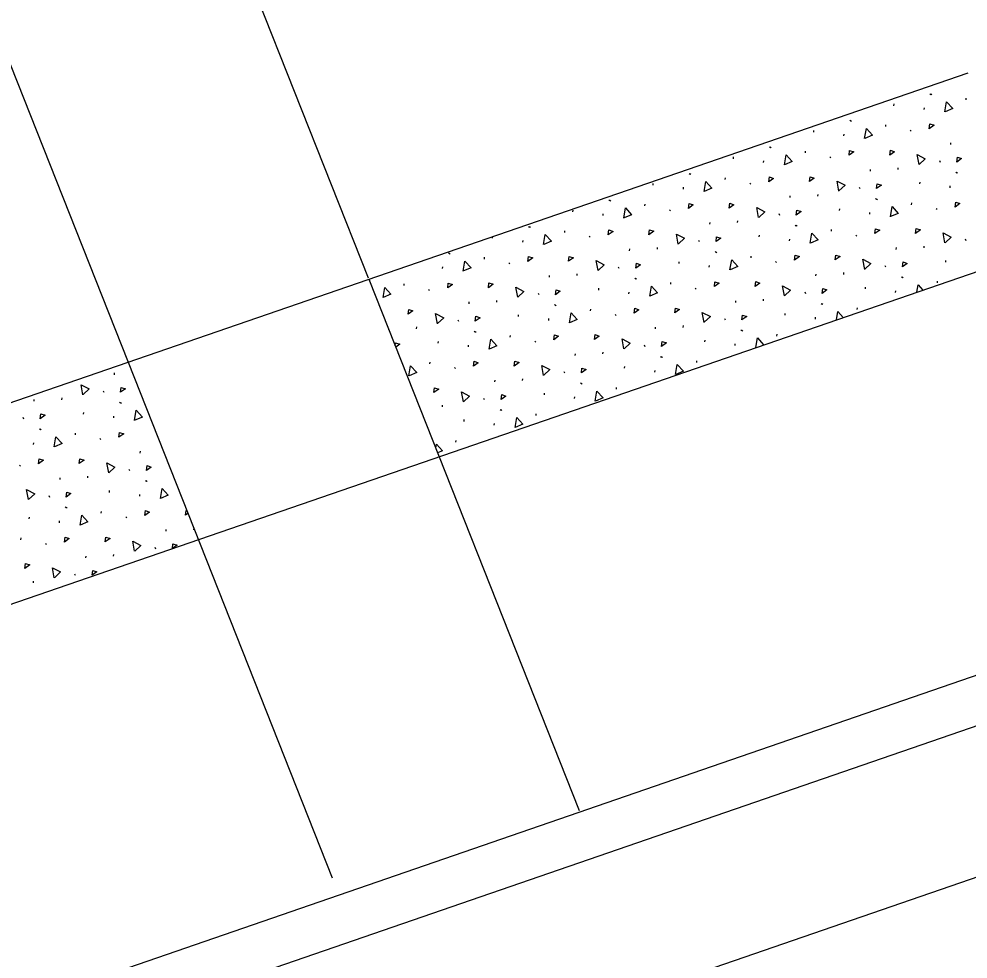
# Model space of a CAD drawing. Extents: x 2338610 to 2351914, y 366540 to 376484.
# Drawn here: x 2348597.13 to 2348626.97, y 367624.64 to 367654.2 of the extents above; entities that cross this region are included whole.
import ezdxf

# ---------------------------------------------------------------- set-up
doc = ezdxf.new("R2010")
doc.units = 0
for name, color, linetype in [('RD_HC_Cl', 7, 'Continuous'), ('RD_PD_ConcMed', 7, 'Continuous'), ('RD_PD_Final_LnLine', 7, 'Continuous'), ('RD_PD_Final_TrvlWay', 7, 'Continuous'), ('RD_PD_FOC', 7, 'Continuous'), ('RD_PD_SW', 7, 'Continuous')]:
    doc.layers.add(name, color=color, linetype=linetype)

msp = doc.modelspace()

# ---------------------------------------------------------------- linework, layer by layer
at = {"layer": 'RD_HC_Cl'}
msp.add_arc((2347533.93, 370355.677), 2880.79, 281.440729, 295.940729, dxfattribs=at)
at = {"layer": 'RD_PD_ConcMed'}
for p, q in [((2348625.776, 367651.851), (2348625.807, 367651.827)), ((2348625.801, 367651.846), (2348625.832, 367651.822)), ((2348624.643, 367651.477), (2348624.648, 367651.531)), ((2348626.909, 367651.658), (2348626.915, 367651.713)), ((2348625.594, 367651.358), (2348625.599, 367651.412)), ((2348623.251, 367651.017), (2348623.283, 367650.993)), ((2348623.277, 367651.012), (2348623.308, 367650.988)), ((2348622.118, 367650.643), (2348622.124, 367650.697)), ((2348624.385, 367650.824), (2348624.39, 367650.879)), ((2348625.155, 367650.705), (2348625.187, 367650.68)), ((2348623.07, 367650.524), (2348623.075, 367650.578)), ((2348626.427, 367650.254), (2348626.432, 367650.308)), ((2348620.727, 367650.183), (2348620.759, 367650.159)), ((2348620.752, 367650.178), (2348620.784, 367650.153)), ((2348621.861, 367649.99), (2348621.866, 367650.044)), ((2348619.594, 367649.809), (2348619.599, 367649.863)), ((2348620.545, 367649.69), (2348620.551, 367649.744)), ((2348622.631, 367649.87), (2348622.662, 367649.846)), ((2348626.071, 367649.75), (2348626.092, 367649.704)), ((2348623.902, 367649.42), (2348623.908, 367649.474)), ((2348624.775, 367649.468), (2348624.78, 367649.523)), ((2348618.203, 367649.349), (2348618.234, 367649.324)), ((2348618.228, 367649.344), (2348618.259, 367649.319)), ((2348619.336, 367649.156), (2348619.342, 367649.21)), ((2348626.589, 367649.39), (2348626.621, 367649.365)), ((2348626.614, 367649.385), (2348626.646, 367649.36)), ((2348617.07, 367648.975), (2348617.075, 367649.029)), ((2348618.021, 367648.856), (2348618.026, 367648.91)), ((2348620.106, 367649.036), (2348620.138, 367649.012)), ((2348623.547, 367648.916), (2348623.568, 367648.87)), ((2348625.456, 367649.015), (2348625.462, 367649.07)), ((2348626.407, 367648.896), (2348626.413, 367648.951)), ((2348615.678, 367648.515), (2348615.71, 367648.49)), ((2348615.703, 367648.51), (2348615.735, 367648.485)), ((2348621.378, 367648.585), (2348621.383, 367648.64)), ((2348622.25, 367648.634), (2348622.256, 367648.688)), ((2348624.065, 367648.556), (2348624.096, 367648.531)), ((2348624.09, 367648.551), (2348624.121, 367648.526)), ((2348616.812, 367648.322), (2348616.817, 367648.376)), ((2348622.932, 367648.181), (2348622.937, 367648.236)), ((2348625.198, 367648.362), (2348625.204, 367648.417)), ((2348625.969, 367648.243), (2348626, 367648.218)), ((2348614.545, 367648.141), (2348614.551, 367648.195)), ((2348615.497, 367648.022), (2348615.502, 367648.076)), ((2348617.582, 367648.202), (2348617.614, 367648.178)), ((2348621.023, 367648.082), (2348621.044, 367648.036)), ((2348623.883, 367648.062), (2348623.888, 367648.117)), ((2348613.154, 367647.681), (2348613.186, 367647.656)), ((2348613.179, 367647.676), (2348613.211, 367647.651)), ((2348618.853, 367647.751), (2348618.859, 367647.806)), ((2348619.726, 367647.8), (2348619.731, 367647.854)), ((2348621.541, 367647.722), (2348621.572, 367647.697)), ((2348621.566, 367647.716), (2348621.597, 367647.692)), ((2348612.021, 367647.306), (2348612.026, 367647.361)), ((2348614.288, 367647.488), (2348614.293, 367647.542)), ((2348615.058, 367647.368), (2348615.089, 367647.343)), ((2348620.407, 367647.347), (2348620.413, 367647.402)), ((2348622.674, 367647.528), (2348622.679, 367647.583)), ((2348623.444, 367647.409), (2348623.476, 367647.384)), ((2348612.972, 367647.187), (2348612.978, 367647.242)), ((2348617.202, 367646.966), (2348617.207, 367647.02)), ((2348618.498, 367647.247), (2348618.519, 367647.202)), ((2348621.359, 367647.228), (2348621.364, 367647.283)), ((2348625.588, 367647.006), (2348625.593, 367647.061)), ((2348626.885, 367647.288), (2348626.906, 367647.242)), ((2348610.63, 367646.847), (2348610.661, 367646.822)), ((2348610.655, 367646.842), (2348610.686, 367646.817)), ((2348616.329, 367646.917), (2348616.335, 367646.972)), ((2348619.016, 367646.887), (2348619.048, 367646.863)), ((2348619.041, 367646.882), (2348619.073, 367646.858)), ((2348620.15, 367646.694), (2348620.155, 367646.749)), ((2348624.716, 367646.958), (2348624.721, 367647.012)), ((2348609.497, 367646.472), (2348609.499, 367646.493)), ((2348611.763, 367646.654), (2348611.769, 367646.708)), ((2348612.533, 367646.534), (2348612.565, 367646.509)), ((2348617.883, 367646.513), (2348617.888, 367646.567)), ((2348618.834, 367646.394), (2348618.84, 367646.448)), ((2348620.92, 367646.575), (2348620.951, 367646.55)), ((2348624.36, 367646.454), (2348624.381, 367646.408)), ((2348626.27, 367646.554), (2348626.275, 367646.608)), ((2348610.448, 367646.353), (2348610.453, 367646.408)), ((2348613.805, 367646.083), (2348613.81, 367646.138)), ((2348614.677, 367646.132), (2348614.683, 367646.186)), ((2348615.974, 367646.413), (2348615.995, 367646.368)), ((2348622.191, 367646.124), (2348622.197, 367646.178)), ((2348623.064, 367646.172), (2348623.069, 367646.227)), ((2348608.132, 367646.007), (2348608.162, 367645.983)), ((2348609.239, 367645.819), (2348609.244, 367645.874)), ((2348616.492, 367646.053), (2348616.523, 367646.029)), ((2348616.517, 367646.048), (2348616.548, 367646.024)), ((2348617.625, 367645.86), (2348617.631, 367645.915)), ((2348624.878, 367646.094), (2348624.91, 367646.069)), ((2348624.903, 367646.089), (2348624.935, 367646.064)), ((2348626.012, 367645.901), (2348626.017, 367645.955)), ((2348610.009, 367645.7), (2348610.041, 367645.675)), ((2348613.449, 367645.579), (2348613.47, 367645.534)), ((2348615.359, 367645.679), (2348615.364, 367645.733)), ((2348616.31, 367645.56), (2348616.315, 367645.614)), ((2348618.396, 367645.741), (2348618.427, 367645.716)), ((2348621.836, 367645.62), (2348621.857, 367645.574)), ((2348623.745, 367645.72), (2348623.751, 367645.774)), ((2348624.696, 367645.601), (2348624.702, 367645.655)), ((2348611.28, 367645.249), (2348611.286, 367645.303)), ((2348612.153, 367645.298), (2348612.158, 367645.352)), ((2348619.667, 367645.29), (2348619.672, 367645.344)), ((2348620.539, 367645.338), (2348620.545, 367645.393)), ((2348622.354, 367645.26), (2348622.385, 367645.235)), ((2348622.379, 367645.255), (2348622.41, 367645.23)), ((2348613.967, 367645.219), (2348613.999, 367645.195)), ((2348613.992, 367645.214), (2348614.024, 367645.189)), ((2348615.101, 367645.026), (2348615.106, 367645.08)), ((2348621.221, 367644.885), (2348621.226, 367644.94)), ((2348623.487, 367645.067), (2348623.493, 367645.121)), ((2348610.925, 367644.745), (2348610.946, 367644.699)), ((2348612.834, 367644.845), (2348612.84, 367644.899)), ((2348613.786, 367644.726), (2348613.791, 367644.78)), ((2348615.871, 367644.906), (2348615.903, 367644.882)), ((2348619.312, 367644.786), (2348619.333, 367644.74)), ((2348622.172, 367644.766), (2348622.177, 367644.821)), ((2348608.757, 367644.429), (2348608.761, 367644.469)), ((2348609.628, 367644.464), (2348609.634, 367644.518)), ((2348611.443, 367644.385), (2348611.475, 367644.36)), ((2348611.468, 367644.38), (2348611.5, 367644.355)), ((2348617.143, 367644.456), (2348617.148, 367644.51)), ((2348618.015, 367644.504), (2348618.02, 367644.559)), ((2348619.83, 367644.426), (2348619.861, 367644.401)), ((2348619.855, 367644.421), (2348619.886, 367644.396)), ((2348610.31, 367644.011), (2348610.315, 367644.065)), ((2348612.577, 367644.192), (2348612.582, 367644.246)), ((2348613.347, 367644.072), (2348613.378, 367644.048)), ((2348618.696, 367644.051), (2348618.702, 367644.106)), ((2348620.963, 367644.233), (2348620.969, 367644.287)), ((2348611.261, 367643.892), (2348611.267, 367643.946)), ((2348616.787, 367643.952), (2348616.808, 367643.906)), ((2348619.648, 367643.932), (2348619.653, 367643.987)), ((2348614.618, 367643.621), (2348614.624, 367643.676)), ((2348615.491, 367643.67), (2348615.496, 367643.724)), ((2348617.305, 367643.592), (2348617.337, 367643.567)), ((2348617.33, 367643.587), (2348617.362, 367643.562)), ((2348618.439, 367643.398), (2348618.444, 367643.453)), ((2348610.052, 367643.358), (2348610.058, 367643.412)), ((2348610.822, 367643.238), (2348610.854, 367643.214)), ((2348616.172, 367643.217), (2348616.178, 367643.272)), ((2348617.123, 367643.098), (2348617.129, 367643.153)), ((2348600.128, 367643.015), (2348600.134, 367643.07)), ((2348612.094, 367642.787), (2348612.099, 367642.842)), ((2348612.966, 367642.836), (2348612.972, 367642.89)), ((2348614.263, 367643.118), (2348614.284, 367643.072)), ((2348614.781, 367642.757), (2348614.812, 367642.733)), ((2348614.806, 367642.752), (2348614.837, 367642.728)), ((2348615.914, 367642.564), (2348615.92, 367642.619)), ((2348598.476, 367642.23), (2348598.482, 367642.284)), ((2348599.773, 367642.512), (2348599.794, 367642.466)), ((2348611.739, 367642.283), (2348611.759, 367642.238)), ((2348613.648, 367642.383), (2348613.653, 367642.438)), ((2348614.599, 367642.264), (2348614.604, 367642.318)), ((2348597.604, 367642.181), (2348597.609, 367642.236)), ((2348600.291, 367642.151), (2348600.322, 367642.127)), ((2348600.316, 367642.146), (2348600.348, 367642.122)), ((2348610.442, 367642.002), (2348610.447, 367642.056)), ((2348597.249, 367641.677), (2348597.27, 367641.632)), ((2348599.158, 367641.777), (2348599.163, 367641.831)), ((2348600.109, 367641.658), (2348600.114, 367641.712)), ((2348612.256, 367641.923), (2348612.288, 367641.899)), ((2348612.282, 367641.918), (2348612.313, 367641.894)), ((2348613.39, 367641.73), (2348613.395, 367641.785)), ((2348611.123, 367641.549), (2348611.129, 367641.603)), ((2348612.075, 367641.43), (2348612.08, 367641.484)), ((2348597.767, 367641.317), (2348597.798, 367641.293)), ((2348597.792, 367641.312), (2348597.823, 367641.288)), ((2348598.9, 367641.124), (2348598.906, 367641.179)), ((2348597.585, 367640.824), (2348597.59, 367640.878)), ((2348599.67, 367641.005), (2348599.702, 367640.98)), ((2348610.866, 367640.896), (2348610.871, 367640.951)), ((2348600.942, 367640.554), (2348600.947, 367640.608)), ((2348597.146, 367640.17), (2348597.177, 367640.146)), ((2348600.586, 367640.05), (2348600.607, 367640.004)), ((2348598.417, 367639.72), (2348598.423, 367639.774)), ((2348599.29, 367639.768), (2348599.295, 367639.823)), ((2348601.104, 367639.69), (2348601.136, 367639.665)), ((2348601.129, 367639.685), (2348601.161, 367639.66)), ((2348599.971, 367639.315), (2348599.977, 367639.37)), ((2348598.062, 367639.216), (2348598.083, 367639.17)), ((2348600.922, 367639.196), (2348600.928, 367639.251)), ((2348598.58, 367638.856), (2348598.611, 367638.831)), ((2348598.605, 367638.851), (2348598.637, 367638.826)), ((2348599.714, 367638.663), (2348599.719, 367638.717)), ((2348597.447, 367638.481), (2348597.452, 367638.536)), ((2348598.398, 367638.362), (2348598.403, 367638.417)), ((2348600.484, 367638.543), (2348600.515, 367638.518)), ((2348602.441, 367638.65), (2348602.362, 367638.594)), ((2348601.755, 367638.092), (2348601.76, 367638.146)), ((2348602.627, 367638.141), (2348602.63, 367638.17)), ((2348597.189, 367637.828), (2348597.195, 367637.883)), ((2348597.959, 367637.709), (2348597.991, 367637.684)), ((2348601.4, 367637.588), (2348601.421, 367637.542)), ((2348599.231, 367637.258), (2348599.236, 367637.312)), ((2348600.103, 367637.307), (2348600.109, 367637.361)), ((2348598.875, 367636.754), (2348598.896, 367636.708)), ((2348597.579, 367636.472), (2348597.584, 367636.527))]:
    msp.add_line(p, q, dxfattribs=at)
for points in [[(2348626.245, 367651.281), (2348626.298, 367651.597), (2348626.491, 367651.386), (2348626.25, 367651.283)], [(2348625.754, 367650.75), (2348625.774, 367650.903), (2348625.905, 367650.859), (2348625.754, 367650.75)], [(2348623.721, 367650.447), (2348623.774, 367650.763), (2348623.967, 367650.551), (2348623.726, 367650.449)], [(2348623.229, 367649.916), (2348623.249, 367650.069), (2348623.381, 367650.025), (2348623.229, 367649.916)], [(2348624.509, 367649.921), (2348624.529, 367650.074), (2348624.66, 367650.03), (2348624.509, 367649.921)], [(2348621.196, 367649.613), (2348621.25, 367649.928), (2348621.442, 367649.717), (2348621.202, 367649.614)], [(2348625.434, 367649.625), (2348625.376, 367649.94), (2348625.629, 367649.808), (2348625.438, 367649.629)], [(2348626.62, 367649.704), (2348626.64, 367649.856), (2348626.771, 367649.812), (2348626.62, 367649.704)], [(2348620.705, 367649.082), (2348620.725, 367649.235), (2348620.856, 367649.191), (2348620.705, 367649.082)], [(2348621.985, 367649.087), (2348622.005, 367649.24), (2348622.136, 367649.196), (2348621.985, 367649.087)], [(2348622.909, 367648.791), (2348622.852, 367649.106), (2348623.105, 367648.974), (2348622.914, 367648.795)], [(2348618.672, 367648.779), (2348618.725, 367649.094), (2348618.918, 367648.883), (2348618.677, 367648.78)], [(2348624.096, 367648.87), (2348624.115, 367649.022), (2348624.247, 367648.978), (2348624.096, 367648.87)], [(2348616.148, 367647.944), (2348616.201, 367648.26), (2348616.394, 367648.049), (2348616.153, 367647.946)], [(2348618.181, 367648.248), (2348618.2, 367648.401), (2348618.332, 367648.356), (2348618.181, 367648.248)], [(2348619.46, 367648.253), (2348619.48, 367648.406), (2348619.612, 367648.361), (2348619.46, 367648.253)], [(2348620.385, 367647.957), (2348620.327, 367648.272), (2348620.58, 367648.14), (2348620.389, 367647.961)], [(2348624.534, 367647.985), (2348624.587, 367648.301), (2348624.78, 367648.09), (2348624.539, 367647.987)], [(2348626.567, 367648.289), (2348626.587, 367648.441), (2348626.718, 367648.397), (2348626.567, 367648.289)], [(2348621.571, 367648.036), (2348621.591, 367648.188), (2348621.722, 367648.144), (2348621.571, 367648.036)], [(2348625.323, 367647.46), (2348625.342, 367647.612), (2348625.474, 367647.568), (2348625.323, 367647.46)], [(2348613.623, 367647.11), (2348613.677, 367647.426), (2348613.869, 367647.215), (2348613.628, 367647.112)], [(2348615.656, 367647.414), (2348615.676, 367647.567), (2348615.808, 367647.522), (2348615.656, 367647.414)], [(2348616.936, 367647.419), (2348616.956, 367647.572), (2348617.087, 367647.527), (2348616.936, 367647.419)], [(2348617.861, 367647.123), (2348617.803, 367647.438), (2348618.056, 367647.306), (2348617.865, 367647.127)], [(2348619.047, 367647.201), (2348619.067, 367647.354), (2348619.198, 367647.31), (2348619.047, 367647.201)], [(2348622.01, 367647.151), (2348622.063, 367647.467), (2348622.256, 367647.256), (2348622.015, 367647.153)], [(2348624.043, 367647.455), (2348624.063, 367647.607), (2348624.194, 367647.563), (2348624.043, 367647.455)], [(2348626.247, 367647.164), (2348626.189, 367647.479), (2348626.443, 367647.346), (2348626.252, 367647.167)], [(2348613.132, 367646.58), (2348613.152, 367646.732), (2348613.283, 367646.688), (2348613.132, 367646.58)], [(2348614.412, 367646.585), (2348614.431, 367646.737), (2348614.563, 367646.693), (2348614.412, 367646.585)], [(2348621.519, 367646.62), (2348621.538, 367646.773), (2348621.67, 367646.729), (2348621.519, 367646.62)], [(2348622.798, 367646.625), (2348622.818, 367646.778), (2348622.949, 367646.734), (2348622.798, 367646.625)], [(2348611.099, 367646.276), (2348611.152, 367646.592), (2348611.345, 367646.381), (2348611.104, 367646.278)], [(2348615.336, 367646.289), (2348615.279, 367646.604), (2348615.532, 367646.472), (2348615.341, 367646.292)], [(2348616.523, 367646.367), (2348616.542, 367646.52), (2348616.674, 367646.476), (2348616.523, 367646.367)], [(2348619.485, 367646.317), (2348619.539, 367646.633), (2348619.731, 367646.422), (2348619.491, 367646.319)], [(2348623.723, 367646.33), (2348623.665, 367646.645), (2348623.918, 367646.512), (2348623.727, 367646.333)], [(2348624.909, 367646.408), (2348624.929, 367646.561), (2348625.06, 367646.516), (2348624.909, 367646.408)], [(2348610.608, 367645.746), (2348610.627, 367645.898), (2348610.759, 367645.854), (2348610.608, 367645.746)], [(2348611.887, 367645.751), (2348611.907, 367645.903), (2348612.039, 367645.859), (2348611.887, 367645.751)], [(2348618.994, 367645.786), (2348619.014, 367645.939), (2348619.145, 367645.895), (2348618.994, 367645.786)], [(2348620.274, 367645.791), (2348620.294, 367645.944), (2348620.425, 367645.9), (2348620.274, 367645.791)], [(2348625.363, 367645.617), (2348625.401, 367645.839), (2348625.546, 367645.68)], [(2348608.574, 367645.442), (2348608.628, 367645.758), (2348608.82, 367645.547), (2348608.58, 367645.444)], [(2348612.812, 367645.455), (2348612.754, 367645.77), (2348613.007, 367645.637), (2348612.816, 367645.458)], [(2348613.998, 367645.533), (2348614.018, 367645.686), (2348614.149, 367645.642), (2348613.998, 367645.533)], [(2348616.961, 367645.483), (2348617.014, 367645.799), (2348617.207, 367645.587), (2348616.966, 367645.485)], [(2348621.198, 367645.496), (2348621.141, 367645.811), (2348621.394, 367645.678), (2348621.203, 367645.499)], [(2348622.385, 367645.574), (2348622.404, 367645.727), (2348622.536, 367645.682), (2348622.385, 367645.574)], [(2348609.363, 367644.917), (2348609.383, 367645.069), (2348609.514, 367645.025), (2348609.363, 367644.917)], [(2348610.288, 367644.621), (2348610.23, 367644.936), (2348610.483, 367644.803), (2348610.292, 367644.624)], [(2348614.437, 367644.649), (2348614.49, 367644.964), (2348614.683, 367644.753), (2348614.442, 367644.65)], [(2348616.47, 367644.952), (2348616.489, 367645.105), (2348616.621, 367645.061), (2348616.47, 367644.952)], [(2348617.749, 367644.957), (2348617.769, 367645.11), (2348617.901, 367645.066), (2348617.749, 367644.957)], [(2348618.674, 367644.661), (2348618.616, 367644.976), (2348618.869, 367644.844), (2348618.678, 367644.665)], [(2348622.833, 367644.746), (2348622.877, 367645.005), (2348623.046, 367644.819)], [(2348611.474, 367644.699), (2348611.493, 367644.852), (2348611.625, 367644.808), (2348611.474, 367644.699)], [(2348619.86, 367644.74), (2348619.88, 367644.892), (2348620.011, 367644.848), (2348619.86, 367644.74)], [(2348611.912, 367643.815), (2348611.966, 367644.13), (2348612.158, 367643.919), (2348611.917, 367643.816)], [(2348613.945, 367644.118), (2348613.965, 367644.271), (2348614.097, 367644.227), (2348613.945, 367644.118)], [(2348615.225, 367644.123), (2348615.245, 367644.276), (2348615.376, 367644.232), (2348615.225, 367644.123)], [(2348616.15, 367643.827), (2348616.092, 367644.142), (2348616.345, 367644.01), (2348616.154, 367643.831)], [(2348617.336, 367643.906), (2348617.356, 367644.058), (2348617.487, 367644.014), (2348617.336, 367643.906)], [(2348620.302, 367643.874), (2348620.352, 367644.171), (2348620.545, 367643.96), (2348620.522, 367643.95)], [(2348608.957, 367643.925), (2348608.969, 367644.018), (2348609.101, 367643.973), (2348608.974, 367643.883)], [(2348611.421, 367643.284), (2348611.441, 367643.437), (2348611.572, 367643.392), (2348611.421, 367643.284)], [(2348612.701, 367643.289), (2348612.72, 367643.442), (2348612.852, 367643.397), (2348612.701, 367643.289)], [(2348609.388, 367642.98), (2348609.441, 367643.296), (2348609.634, 367643.085), (2348609.393, 367642.982)], [(2348613.625, 367642.993), (2348613.568, 367643.308), (2348613.821, 367643.176), (2348613.63, 367642.997)], [(2348614.812, 367643.072), (2348614.831, 367643.224), (2348614.963, 367643.18), (2348614.812, 367643.072)], [(2348617.774, 367643.021), (2348617.828, 367643.337), (2348618.02, 367643.126), (2348617.78, 367643.023)], [(2348599.135, 367642.387), (2348599.078, 367642.702), (2348599.331, 367642.57), (2348599.14, 367642.391)], [(2348600.322, 367642.466), (2348600.341, 367642.618), (2348600.473, 367642.574), (2348600.322, 367642.466)], [(2348610.176, 367642.455), (2348610.196, 367642.608), (2348610.328, 367642.563), (2348610.176, 367642.455)], [(2348611.101, 367642.159), (2348611.043, 367642.474), (2348611.296, 367642.342), (2348611.105, 367642.163)], [(2348612.287, 367642.237), (2348612.307, 367642.39), (2348612.438, 367642.346), (2348612.287, 367642.237)], [(2348615.25, 367642.187), (2348615.303, 367642.503), (2348615.496, 367642.292), (2348615.255, 367642.189)], [(2348597.797, 367641.631), (2348597.817, 367641.784), (2348597.949, 367641.74), (2348597.797, 367641.631)], [(2348600.76, 367641.581), (2348600.814, 367641.897), (2348601.006, 367641.686), (2348600.765, 367641.583)], [(2348612.726, 367641.353), (2348612.779, 367641.669), (2348612.972, 367641.458), (2348612.731, 367641.355)], [(2348598.236, 367640.747), (2348598.289, 367641.063), (2348598.482, 367640.852), (2348598.241, 367640.749)], [(2348600.269, 367641.05), (2348600.289, 367641.203), (2348600.42, 367641.159), (2348600.269, 367641.05)], [(2348610.233, 367640.709), (2348610.255, 367640.835), (2348610.447, 367640.623), (2348610.293, 367640.558)], [(2348597.745, 367640.216), (2348597.764, 367640.369), (2348597.896, 367640.325), (2348597.745, 367640.216)], [(2348599.024, 367640.221), (2348599.044, 367640.374), (2348599.175, 367640.33), (2348599.024, 367640.221)], [(2348599.949, 367639.926), (2348599.891, 367640.241), (2348600.144, 367640.108), (2348599.953, 367639.929)], [(2348601.135, 367640.004), (2348601.155, 367640.157), (2348601.286, 367640.112), (2348601.135, 367640.004)], [(2348597.424, 367639.091), (2348597.367, 367639.406), (2348597.62, 367639.274), (2348597.429, 367639.095)], [(2348598.611, 367639.17), (2348598.63, 367639.322), (2348598.762, 367639.278), (2348598.611, 367639.17)], [(2348601.573, 367639.119), (2348601.627, 367639.435), (2348601.819, 367639.224), (2348601.579, 367639.121)], [(2348601.082, 367638.589), (2348601.102, 367638.741), (2348601.234, 367638.697), (2348601.082, 367638.589)], [(2348602.362, 367638.594), (2348602.382, 367638.746), (2348602.406, 367638.738)], [(2348599.049, 367638.285), (2348599.103, 367638.601), (2348599.295, 367638.39), (2348599.054, 367638.287)], [(2348598.558, 367637.755), (2348598.578, 367637.907), (2348598.709, 367637.863), (2348598.558, 367637.755)], [(2348599.838, 367637.76), (2348599.857, 367637.912), (2348599.989, 367637.868), (2348599.838, 367637.76)], [(2348600.762, 367637.464), (2348600.705, 367637.779), (2348600.958, 367637.646), (2348600.767, 367637.467)], [(2348601.949, 367637.544), (2348601.968, 367637.695), (2348602.1, 367637.651), (2348601.954, 367637.546)], [(2348597.313, 367636.926), (2348597.333, 367637.078), (2348597.465, 367637.034), (2348597.313, 367636.926)], [(2348598.238, 367636.63), (2348598.18, 367636.945), (2348598.433, 367636.812), (2348598.242, 367636.633)], [(2348599.424, 367636.708), (2348599.444, 367636.861), (2348599.575, 367636.816), (2348599.424, 367636.708)]]:
    msp.add_lwpolyline(points, dxfattribs=at)
at = {"layer": 'RD_PD_Final_LnLine'}
for p, q in [((2348598.176, 367671.145), (2348608.11, 367646.062)), ((2348590.738, 367668.199), (2348600.555, 367643.41)), ((2348608.126, 367646.02), (2348614.744, 367629.309)), ((2348600.555, 367643.41), (2348606.978, 367627.192)), ((2348488.49, 367585.752), (2348633.282, 367635.65))]:
    msp.add_line(p, q, dxfattribs=at)
at = {"layer": 'RD_PD_Final_TrvlWay'}
for p, q in [((2348485.462, 367603.747), (2348626.972, 367652.514)), ((2348487.417, 367598.075), (2348629.026, 367646.876))]:
    msp.add_line(p, q, dxfattribs=at)
at = {"layer": 'RD_PD_FOC'}
msp.add_line((2348488.915, 367584.312), (2348633.807, 367634.244), dxfattribs=at)
at = {"layer": 'RD_PD_SW'}
msp.add_line((2348490.188, 367579.991), (2348635.384, 367630.028), dxfattribs=at)

doc.saveas('drawing.dxf')
